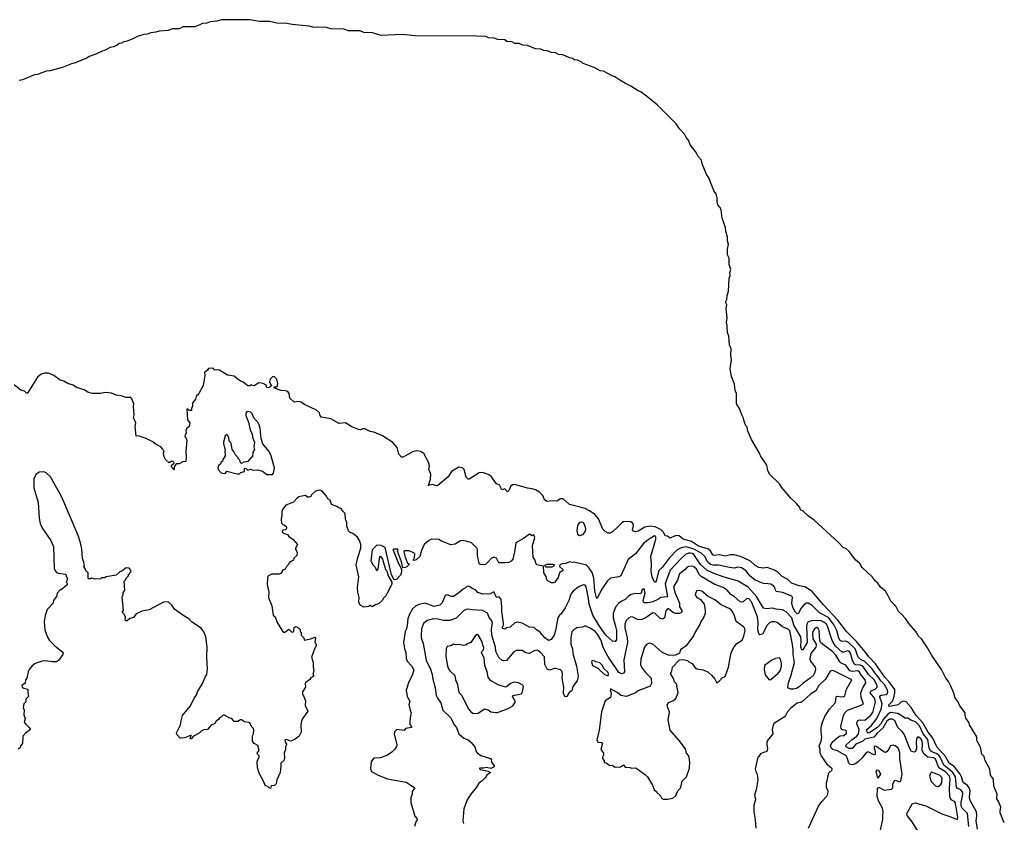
# Model space of a CAD drawing. Extents: x 1603745 to 1745082, y 385868 to 533966.
# Tile 646 of 646: x 1716071 to 1726839, y 490599 to 499373. Entities that reach past the tile are written whole.
import ezdxf

# ---------------------------------------------------------------- set-up
doc = ezdxf.new("R2010")
doc.units = 0

msp = doc.modelspace()

# ---------------------------------------------------------------- linework, layer by layer
at = {"layer": '0CON20XD'}
for points in [[(1726460, 491665), (1726453, 491685), (1726419, 491739), (1726411, 491765), (1726412, 491795), (1726351, 491871), (1726329, 491919), (1726298, 491965), (1726289, 492005), (1726256, 492086), (1726228, 492138), (1726200, 492175), (1726151, 492271), (1726045, 492424), (1725998, 492508), (1725932, 492605), (1725899, 492635), (1725871, 492685), (1725794, 492774), (1725758, 492828), (1725716, 492876), (1725682, 492905), (1725652, 492962), (1725597, 493015), (1725568, 493075), (1725538, 493125), (1725487, 493167), (1725455, 493214), (1725429, 493235), (1725398, 493278), (1725285, 493384), (1725258, 493428), (1725215, 493464), (1725141, 493561), (1725108, 493588), (1725075, 493605), (1725027, 493657), (1724761, 493901), (1724698, 493945), (1724639, 493999), (1724611, 494015), (1724601, 494041), (1724569, 494079), (1724505, 494144), (1724404, 494264), (1724379, 494299), (1724272, 494405), (1724254, 494445), (1724242, 494502), (1724173, 494605), (1724161, 494635), (1724074, 494784), (1724035, 494876), (1724027, 494917), (1724014, 494935), (1723994, 494985), (1723988, 495018), (1723967, 495055), (1723943, 495123), (1723909, 495175), (1723911, 495285), (1723895, 495319), (1723887, 495387), (1723855, 495472), (1723842, 495555), (1723856, 495655), (1723848, 495705), (1723852, 495775), (1723835, 495820), (1723827, 495915), (1723811, 495955), (1723809, 496025), (1723799, 496065), (1723808, 496115), (1723797, 496215), (1723806, 496255), (1723789, 496285), (1723805, 496315), (1723807, 496357), (1723822, 496405), (1723829, 496545), (1723841, 496575), (1723838, 496605), (1723847, 496643), (1723831, 496695), (1723829, 496765), (1723813, 496803), (1723813, 496865), (1723822, 496915), (1723812, 496955), (1723811, 497001), (1723795, 497058), (1723790, 497100), (1723753, 497205), (1723742, 497292), (1723730, 497320), (1723705, 497348), (1723697, 497385), (1723698, 497425), (1723688, 497468), (1723675, 497488), (1723662, 497505), (1723603, 497653), (1723585, 497675), (1723535, 497796), (1723527, 497837), (1723495, 497874), (1723463, 497933), (1723405, 498006), (1723387, 498057), (1723359, 498085), (1723341, 498121), (1723291, 498175), (1723247, 498237), (1723042, 498442), (1722943, 498523), (1722863, 498583), (1722835, 498594), (1722756, 498646), (1722695, 498675), (1722635, 498713), (1722579, 498749), (1722556, 498755), (1722455, 498809), (1722418, 498815), (1722355, 498851), (1722235, 498895), (1722220, 498910), (1722170, 498930), (1722135, 498935), (1722117, 498947), (1722084, 498955), (1722010, 498990), (1721965, 498994), (1721931, 499011), (1721887, 499015), (1721841, 499031), (1721799, 499035), (1721772, 499052), (1721711, 499055), (1721625, 499091), (1721573, 499095), (1721535, 499112), (1721485, 499114), (1721452, 499132), (1721398, 499135), (1721375, 499151), (1721298, 499155), (1721262, 499172), (1721197, 499175), (1721170, 499190), (1721065, 499192), (1720395, 499195), (1720255, 499210), (1720025, 499201), (1719929, 499229), (1719835, 499233), (1719795, 499250), (1719665, 499252), (1719615, 499271), (1719475, 499272), (1719425, 499289), (1719275, 499293), (1719235, 499303), (1719049, 499319), (1718992, 499332), (1718884, 499334), (1718802, 499352), (1718695, 499354), (1718593, 499373), (1718278, 499372), (1718227, 499355), (1718155, 499351), (1718117, 499335), (1718068, 499332), (1718040, 499315), (1717985, 499295), (1717855, 499294), (1717815, 499274), (1717738, 499272), (1717695, 499253), (1717595, 499249), (1717560, 499235), (1717505, 499231), (1717466, 499215), (1717429, 499211), (1717368, 499192), (1717308, 499165), (1717245, 499137), (1717209, 499131), (1717185, 499116), (1717159, 499111), (1717138, 499095), (1717095, 499078), (1717060, 499070), (1716999, 499035), (1716971, 499029), (1716905, 498996), (1716829, 498971), (1716805, 498954), (1716665, 498896), (1716639, 498891), (1716546, 498855), (1716403, 498815), (1716361, 498809), (1716265, 498774), (1716231, 498769), (1716103, 498715), (1716065, 498710)], [(1722602, 493818), (1722555, 493776), (1722525, 493761), (1722505, 493760), (1722475, 493778), (1722449, 493805), (1722402, 493915), (1722361, 493965), (1722302, 494005), (1722255, 494028), (1722083, 494073), (1722015, 494134), (1721986, 494134), (1721945, 494108), (1721895, 494112), (1721840, 494105), (1721810, 494125), (1721797, 494165), (1721788, 494175), (1721755, 494207), (1721712, 494232), (1721675, 494246), (1721625, 494253), (1721485, 494291), (1721462, 494288), (1721439, 494271), (1721425, 494230), (1721405, 494212), (1721375, 494243), (1721345, 494232), (1721318, 494285), (1721285, 494300), (1721231, 494375), (1721205, 494396), (1721161, 494411), (1721135, 494423), (1721095, 494421), (1720985, 494352), (1720975, 494352), (1720955, 494373), (1720932, 494455), (1720913, 494473), (1720875, 494482), (1720795, 494435), (1720755, 494376), (1720645, 494282), (1720628, 494278), (1720585, 494292), (1720542, 494282), (1720565, 494350), (1720567, 494405), (1720547, 494455), (1720551, 494495), (1720541, 494535), (1720491, 494631), (1720455, 494653), (1720415, 494661), (1720365, 494648), (1720265, 494592), (1720245, 494592), (1720216, 494625), (1720198, 494695), (1720151, 494751), (1720037, 494825), (1719945, 494864), (1719905, 494871), (1719845, 494900), (1719825, 494902), (1719795, 494891), (1719775, 494894), (1719696, 494926), (1719635, 494966), (1719565, 494960), (1719475, 495008), (1719369, 495029), (1719358, 495045), (1719351, 495075), (1719318, 495105), (1719185, 495168), (1719145, 495193), (1719115, 495200), (1719075, 495193), (1719065, 495200), (1719024, 495234), (1719019, 495285), (1719005, 495307), (1718975, 495317), (1718925, 495320), (1718860, 495345), (1718852, 495358), (1718875, 495360), (1718890, 495370), (1718894, 495395), (1718884, 495445), (1718855, 495474), (1718835, 495470), (1718810, 495445), (1718803, 495415), (1718815, 495390), (1718830, 495375), (1718795, 495348), (1718775, 495354), (1718766, 495376), (1718733, 495397), (1718685, 495402), (1718635, 495372), (1718610, 495375), (1718605, 495380), (1718589, 495371), (1718565, 495371), (1718515, 495412), (1718485, 495422), (1718445, 495450), (1718417, 495477), (1718345, 495488), (1718255, 495540), (1718235, 495546), (1718205, 495543), (1718185, 495562), (1718135, 495560), (1718125, 495540), (1718093, 495515), (1718096, 495485), (1718078, 495375), (1718030, 495285), (1718015, 495270), (1718005, 495270), (1717992, 495225), (1717960, 495185), (1717962, 495148), (1717948, 495122), (1717948, 495102), (1717925, 495100), (1717905, 495120), (1717900, 495115), (1717907, 494997), (1717930, 494965), (1717924, 494926), (1717898, 494905), (1717888, 494885), (1717890, 494855), (1717877, 494825), (1717900, 494775), (1717887, 494655), (1717893, 494595), (1717887, 494543), (1717855, 494540), (1717815, 494518), (1717782, 494518), (1717760, 494485), (1717760, 494455), (1717755, 494450), (1717748, 494468), (1717732, 494485), (1717730, 494505), (1717760, 494525), (1717758, 494538), (1717735, 494547), (1717705, 494530), (1717665, 494567), (1717651, 494595), (1717643, 494635), (1717650, 494645), (1717648, 494655), (1717637, 494677), (1717613, 494703), (1717555, 494734), (1717528, 494758), (1717445, 494799), (1717408, 494808), (1717375, 494823), (1717345, 494820), (1717334, 494925), (1717341, 494965), (1717314, 495025), (1717324, 495055), (1717314, 495145), (1717319, 495175), (1717299, 495229), (1717285, 495244), (1717235, 495242), (1717180, 495261), (1717125, 495269), (1717075, 495290), (1717008, 495298), (1716955, 495286), (1716865, 495287), (1716815, 495303), (1716775, 495326), (1716693, 495353), (1716655, 495379), (1716596, 495396), (1716552, 495422), (1716515, 495431), (1716445, 495485), (1716385, 495508), (1716345, 495509), (1716305, 495499), (1716266, 495464), (1716155, 495290), (1716145, 495290), (1716122, 495312), (1716085, 495324), (1716010, 495380)], [(1718835, 494400), (1718848, 494415), (1718856, 494475), (1718817, 494615), (1718795, 494655), (1718731, 494735), (1718711, 494795), (1718701, 494905), (1718690, 494945), (1718675, 494973), (1718636, 495015), (1718614, 495065), (1718595, 495084), (1718575, 495091), (1718555, 495086), (1718545, 495070), (1718544, 495046), (1718574, 494975), (1718593, 494885), (1718612, 494845), (1718616, 494805), (1718639, 494755), (1718632, 494705), (1718637, 494675), (1718622, 494645), (1718618, 494595), (1718597, 494583), (1718567, 494543), (1718523, 494537), (1718495, 494522), (1718485, 494530), (1718477, 494557), (1718460, 494575), (1718460, 494585), (1718430, 494615), (1718414, 494654), (1718396, 494676), (1718382, 494745), (1718362, 494765), (1718359, 494805), (1718342, 494832), (1718335, 494838), (1718319, 494825), (1718299, 494755), (1718299, 494739), (1718318, 494665), (1718313, 494655), (1718318, 494605), (1718293, 494567), (1718290, 494545), (1718275, 494540), (1718268, 494515), (1718245, 494500), (1718238, 494475), (1718240, 494455), (1718275, 494420), (1718309, 494411), (1718323, 494417), (1718335, 494438), (1718448, 494408), (1718475, 494410), (1718488, 494422), (1718530, 494435), (1718530, 494465), (1718545, 494470), (1718565, 494450), (1718595, 494458), (1718625, 494450), (1718675, 494452), (1718725, 494437), (1718775, 494400), (1718835, 494400)], [(1722349, 493269), (1722331, 493331), (1722299, 493379), (1722269, 493409), (1722136, 493444), (1722115, 493441), (1722085, 493448), (1722045, 493428), (1722005, 493425), (1721977, 493415), (1721976, 493396), (1722008, 493365), (1722010, 493355), (1722005, 493343), (1721983, 493337), (1721973, 493327), (1721961, 493275), (1721923, 493225), (1721905, 493216), (1721887, 493217), (1721845, 493238), (1721835, 493248), (1721827, 493285), (1721804, 493325), (1721798, 493398), (1721725, 493412), (1721711, 493441), (1721709, 493465), (1721688, 493495), (1721678, 493625), (1721704, 493714), (1721695, 493740), (1721675, 493732), (1721645, 493749), (1721580, 493700), (1721498, 493655), (1721484, 493555), (1721465, 493475), (1721446, 493454), (1721420, 493440), (1721375, 493437), (1721312, 493435), (1721285, 493488), (1721255, 493497), (1721226, 493484), (1721196, 493445), (1721165, 493419), (1721155, 493414), (1721106, 493416), (1721095, 493428), (1721076, 493515), (1721078, 493572), (1721073, 493593), (1721012, 493655), (1720955, 493674), (1720912, 493678), (1720893, 493675), (1720835, 493641), (1720786, 493634), (1720685, 493671), (1720655, 493691), (1720575, 493696), (1720545, 493680), (1720495, 493635), (1720465, 493569), (1720448, 493505), (1720405, 493467), (1720385, 493460), (1720373, 493463), (1720388, 493495), (1720392, 493535), (1720383, 493545), (1720330, 493565), (1720276, 493565), (1720272, 493555), (1720288, 493498), (1720313, 493433), (1720327, 493427), (1720326, 493414), (1720305, 493393), (1720285, 493384), (1720262, 493382), (1720247, 493445), (1720204, 493564), (1720210, 493575), (1720206, 493585), (1720154, 493586), (1720154, 493575), (1720215, 493430), (1720248, 493368), (1720247, 493335), (1720235, 493300), (1720190, 493255), (1720165, 493250), (1720138, 493305), (1720066, 493605), (1720025, 493626), (1719975, 493629), (1719924, 493576), (1719910, 493455), (1719920, 493445), (1719932, 493412), (1719958, 493388), (1719972, 493352), (1719990, 493365), (1720010, 493505), (1720018, 493508), (1720038, 493475), (1720073, 493363), (1720087, 493347), (1720100, 493295), (1720140, 493225), (1720140, 493205), (1720113, 493145), (1720088, 493105), (1720076, 493074), (1720051, 493049), (1720036, 493024), (1719995, 492986), (1719962, 492978), (1719925, 492954), (1719905, 492968), (1719885, 492958), (1719835, 492952), (1719794, 492974), (1719781, 493005), (1719782, 493055), (1719768, 493115), (1719767, 493165), (1719778, 493282), (1719751, 493415), (1719769, 493495), (1719801, 493595), (1719802, 493635), (1719788, 493678), (1719766, 493716), (1719715, 493758), (1719685, 493768), (1719668, 493785), (1719648, 493838), (1719650, 493875), (1719634, 493914), (1719630, 493975), (1719605, 494000), (1719588, 494028), (1719565, 494032), (1719541, 494051), (1719482, 494072), (1719465, 494122), (1719442, 494135), (1719427, 494165), (1719383, 494215), (1719365, 494227), (1719345, 494230), (1719305, 494218), (1719260, 494175), (1719255, 494162), (1719235, 494153), (1719220, 494155), (1719195, 494170), (1719155, 494163), (1719124, 494156), (1719105, 494143), (1719065, 494099), (1718982, 494065), (1718945, 494020), (1718936, 493994), (1718938, 493955), (1718929, 493915), (1718935, 493870), (1718950, 493855), (1718965, 493852), (1718985, 493832), (1718990, 493815), (1718980, 493795), (1718948, 493792), (1718940, 493785), (1718940, 493775), (1718950, 493765), (1719003, 493743), (1719015, 493722), (1719060, 493690), (1719110, 493635), (1719088, 493595), (1719088, 493585), (1719107, 493553), (1719100, 493515), (1719070, 493485), (1719066, 493464), (1719021, 493439), (1719008, 493412), (1718988, 493395), (1718973, 493367), (1718950, 493355), (1718925, 493320), (1718905, 493310), (1718825, 493312), (1718785, 493290), (1718780, 493265), (1718777, 493197), (1718794, 493115), (1718791, 493055), (1718830, 492965), (1718844, 492865), (1718863, 492845), (1718885, 492782), (1718945, 492688), (1718958, 492678), (1718972, 492678), (1719015, 492712), (1719045, 492682), (1719055, 492678), (1719070, 492685), (1719073, 492727), (1719083, 492737), (1719095, 492738), (1719120, 492725), (1719137, 492707), (1719140, 492685), (1719150, 492675), (1719150, 492645), (1719177, 492617), (1719182, 492592), (1719255, 492606), (1719295, 492622), (1719305, 492620), (1719297, 492567), (1719318, 492535), (1719298, 492502), (1719263, 492403), (1719282, 492345), (1719280, 492295), (1719287, 492255), (1719278, 492215), (1719288, 492195), (1719255, 492180), (1719245, 492162), (1719198, 492125), (1719192, 492115), (1719196, 492075), (1719162, 492025), (1719162, 491995), (1719175, 491980), (1719196, 491926), (1719193, 491875), (1719222, 491815), (1719161, 491725), (1719154, 491706), (1719144, 491665), (1719150, 491585), (1719129, 491541), (1719083, 491507), (1719035, 491487), (1718986, 491506), (1718972, 491498), (1718973, 491475), (1718988, 491455), (1718988, 491445), (1718978, 491425), (1718978, 491395), (1718962, 491355), (1718966, 491304), (1718960, 491275), (1718927, 491245), (1718927, 491213), (1718918, 491145), (1718882, 491065), (1718875, 491020), (1718857, 491003), (1718822, 490998), (1718815, 490970), (1718800, 490975), (1718788, 490988), (1718755, 491000), (1718741, 491041), (1718690, 491135), (1718672, 491195), (1718668, 491265), (1718690, 491315), (1718690, 491325), (1718670, 491345), (1718668, 491355), (1718690, 491385), (1718677, 491437), (1718635, 491460), (1718618, 491485), (1718618, 491545), (1718628, 491565), (1718632, 491605), (1718628, 491625), (1718606, 491646), (1718588, 491685), (1718575, 491692), (1718528, 491698), (1718495, 491718), (1718485, 491718), (1718455, 491700), (1718415, 491702), (1718390, 491735), (1718368, 491738), (1718312, 491772), (1718295, 491772), (1718278, 491752), (1718255, 491742), (1718246, 491724), (1718218, 491705), (1718205, 491680), (1718165, 491662), (1718125, 491612), (1718085, 491609), (1718055, 491597), (1718035, 491573), (1717971, 491539), (1717945, 491510), (1717935, 491510), (1717945, 491550), (1717875, 491522), (1717835, 491518), (1717825, 491520), (1717788, 491558), (1717784, 491576), (1717828, 491665), (1717838, 491708), (1717853, 491767), (1717938, 491872), (1717980, 491955), (1718005, 491988), (1718016, 492025), (1718071, 492115), (1718100, 492185), (1718119, 492215), (1718126, 492275), (1718116, 492405), (1718121, 492515), (1718106, 492625), (1718085, 492682), (1718055, 492720), (1717951, 492791), (1717922, 492825), (1717865, 492856), (1717765, 492930), (1717735, 492972), (1717695, 493008), (1717643, 493007), (1717485, 492921), (1717405, 492907), (1717345, 492878), (1717315, 492838), (1717274, 492826), (1717245, 492802), (1717235, 492800), (1717225, 492810), (1717229, 492845), (1717208, 492878), (1717192, 492895), (1717207, 492915), (1717193, 493065), (1717202, 493085), (1717203, 493107), (1717220, 493135), (1717212, 493235), (1717230, 493255), (1717230, 493265), (1717260, 493295), (1717260, 493305), (1717288, 493332), (1717290, 493345), (1717280, 493355), (1717280, 493365), (1717265, 493378), (1717235, 493380), (1717187, 493343), (1717165, 493338), (1717125, 493300), (1717015, 493282), (1716997, 493273), (1716965, 493270), (1716955, 493260), (1716895, 493258), (1716855, 493268), (1716845, 493260), (1716825, 493260), (1716820, 493265), (1716818, 493325), (1716790, 493355), (1716790, 493365), (1716772, 493395), (1716778, 493415), (1716758, 493485), (1716750, 493585), (1716736, 493655), (1716710, 493735), (1716531, 494155), (1716407, 494375), (1716362, 494418), (1716335, 494429), (1716283, 494427), (1716247, 494403), (1716226, 494354), (1716226, 494255), (1716274, 494095), (1716283, 493925), (1716296, 493865), (1716320, 493810), (1716410, 493680), (1716439, 493615), (1716448, 493375), (1716458, 493348), (1716475, 493330), (1716493, 493323), (1716575, 493310), (1716580, 493285), (1716590, 493275), (1716590, 493245), (1716580, 493225), (1716590, 493215), (1716590, 493195), (1716525, 493140), (1716515, 493140), (1716480, 493105), (1716472, 493068), (1716442, 493025), (1716438, 492995), (1716373, 492925), (1716351, 492859), (1716338, 492795), (1716347, 492705), (1716374, 492624), (1716397, 492585), (1716452, 492532), (1716547, 492455), (1716541, 492435), (1716495, 492368), (1716475, 492354), (1716425, 492354), (1716355, 492364), (1716315, 492362), (1716240, 492335), (1716209, 492311), (1716175, 492268), (1716164, 492245), (1716148, 492175), (1716134, 492155), (1716129, 492121), (1716094, 492095), (1716098, 492078), (1716115, 492064), (1716160, 492055), (1716158, 492015), (1716167, 491975), (1716138, 491945), (1716137, 491915), (1716116, 491894), (1716110, 491855), (1716119, 491825), (1716117, 491775), (1716130, 491735), (1716120, 491695), (1716133, 491675), (1716176, 491636), (1716188, 491615), (1716135, 491573), (1716105, 491540), (1716102, 491465), (1716083, 491437), (1716076, 491414), (1716055, 491400)], [(1722194, 493736), (1722235, 493744), (1722255, 493777), (1722262, 493805), (1722260, 493825), (1722239, 493869), (1722225, 493878), (1722205, 493880), (1722188, 493872), (1722171, 493845), (1722163, 493787), (1722166, 493766), (1722175, 493746), (1722194, 493736)], [(1726545, 490525), (1726532, 490615), (1726539, 490675), (1726536, 490715), (1726462, 490845), (1726457, 490877), (1726465, 490945), (1726455, 490975), (1726435, 491000), (1726388, 491035), (1726371, 491095), (1726355, 491125), (1726293, 491205), (1726235, 491245), (1726195, 491319), (1726101, 491425), (1726058, 491518), (1726008, 491585), (1725948, 491688), (1725874, 491765), (1725820, 491855), (1725765, 491916), (1725735, 491923), (1725708, 491912), (1725679, 491885), (1725585, 491865), (1725575, 491868), (1725575, 491885), (1725615, 491925), (1725630, 491960), (1725643, 492015), (1725640, 492050), (1725579, 492135), (1725533, 492185), (1725432, 492332), (1725360, 492405), (1725315, 492465), (1725224, 492574), (1725113, 492685), (1725019, 492809), (1724860, 492975), (1724735, 493127), (1724658, 493175), (1724595, 493184), (1724513, 493215), (1724472, 493252), (1724410, 493285), (1724370, 493325), (1724325, 493355), (1724245, 493385), (1724205, 493377), (1724155, 493383), (1724115, 493408), (1724065, 493455), (1723994, 493486), (1723955, 493505), (1723885, 493522), (1723845, 493522), (1723785, 493508), (1723725, 493522), (1723665, 493517), (1723653, 493523), (1723625, 493567), (1723604, 493584), (1723495, 493617), (1723418, 493668), (1723327, 493695), (1723282, 493732), (1723245, 493733), (1723186, 493706), (1723155, 493727), (1723129, 493729), (1723110, 493770), (1723088, 493798), (1723019, 493829), (1722965, 493835), (1722906, 493824), (1722835, 493782), (1722805, 493773), (1722785, 493781), (1722774, 493795), (1722782, 493845), (1722775, 493865), (1722755, 493882), (1722725, 493889), (1722675, 493882), (1722656, 493874), (1722602, 493818)], [(1726451, 490555), (1726436, 490695), (1726378, 490755), (1726368, 490775), (1726368, 490815), (1726386, 490905), (1726382, 490932), (1726364, 490954), (1726325, 490974), (1726315, 490985), (1726306, 491095), (1726275, 491144), (1726176, 491225), (1726143, 491305), (1726123, 491333), (1726095, 491353), (1726045, 491368), (1726031, 491381), (1726019, 491415), (1726001, 491505), (1725952, 491565), (1725912, 491655), (1725869, 491699), (1725817, 491717), (1725785, 491736), (1725755, 491738), (1725675, 491790), (1725595, 491799), (1725565, 491780), (1725519, 491725), (1725488, 491675), (1725455, 491641), (1725365, 491578), (1725345, 491575), (1725334, 491595), (1725335, 491615), (1725384, 491655), (1725445, 491733), (1725492, 491835), (1725505, 491895), (1725475, 491977), (1725491, 491989), (1725546, 491995), (1725558, 492005), (1725564, 492025), (1725560, 492045), (1725528, 492105), (1725489, 492145), (1725461, 492191), (1725422, 492232), (1725395, 492278), (1725315, 492358), (1725275, 492377), (1725240, 492405), (1725208, 492495), (1725135, 492565), (1725105, 492580), (1725065, 492577), (1725045, 492585), (1725031, 492611), (1725006, 492695), (1724979, 492755), (1724915, 492837), (1724818, 492888), (1724738, 492968), (1724695, 492996), (1724675, 492994), (1724645, 492975), (1724615, 492937), (1724589, 492881), (1724575, 492878), (1724555, 492898), (1724525, 492949), (1724517, 492995), (1724522, 493055), (1724515, 493071), (1724415, 493112), (1724344, 493124), (1724335, 493135), (1724330, 493165), (1724319, 493179), (1724285, 493201), (1724254, 493206), (1724205, 493210), (1724115, 493247), (1724055, 493294), (1724017, 493347), (1723965, 493382), (1723925, 493389), (1723885, 493379), (1723835, 493383), (1723715, 493409), (1723655, 493410), (1723625, 493419), (1723595, 493442), (1723565, 493505), (1723519, 493545), (1723445, 493586), (1723365, 493609), (1723305, 493600), (1723262, 493578), (1723174, 493486), (1723099, 493385), (1723060, 493350), (1723027, 493223), (1723014, 493225), (1722989, 493281), (1722977, 493345), (1722981, 493421), (1722972, 493505), (1723029, 493695), (1723028, 493725), (1723015, 493729), (1722954, 493695), (1722893, 493647), (1722807, 493533), (1722725, 493471), (1722645, 493294), (1722625, 493284), (1722533, 493267), (1722495, 493236), (1722430, 493135), (1722388, 493045), (1722378, 493058), (1722361, 493131), (1722349, 493269)], [(1725898, 490498), (1725833, 490605), (1725778, 490675), (1725774, 490695), (1725835, 490803), (1725865, 490812), (1725981, 490781), (1726155, 490692), (1726245, 490662), (1726315, 490632), (1726327, 490635), (1726331, 490655), (1726307, 490807), (1726295, 490825), (1726258, 490845), (1726245, 490876), (1726241, 490971), (1726248, 491075), (1726240, 491105), (1726195, 491151), (1726123, 491195), (1726085, 491293), (1726065, 491303), (1726002, 491312), (1725963, 491343), (1725939, 491385), (1725943, 491455), (1725939, 491485), (1725925, 491511), (1725905, 491530), (1725889, 491531), (1725879, 491515), (1725874, 491474), (1725878, 491405), (1725869, 491375), (1725854, 491366), (1725825, 491374), (1725805, 491407), (1725745, 491561), (1725721, 491591), (1725675, 491636), (1725641, 491711), (1725615, 491727), (1725585, 491728), (1725555, 491705), (1725512, 491628), (1725448, 491575), (1725411, 491529), (1725315, 491507), (1725290, 491485), (1725217, 491453), (1725175, 491405), (1725142, 491405), (1725111, 491425), (1725106, 491435), (1725111, 491445), (1725176, 491504), (1725225, 491539), (1725244, 491565), (1725250, 491615), (1725226, 491675), (1725232, 491708), (1725255, 491721), (1725315, 491715), (1725375, 491765), (1725400, 491800), (1725431, 491915), (1725420, 491955), (1725373, 492015), (1725383, 492037), (1725425, 492055), (1725447, 492075), (1725447, 492095), (1725414, 492155), (1725355, 492215), (1725292, 492305), (1725265, 492318), (1725215, 492321), (1725199, 492329), (1725179, 492369), (1725157, 492447), (1725145, 492467), (1725125, 492474), (1725085, 492458), (1725065, 492459), (1724994, 492524), (1724958, 492585), (1724904, 492744), (1724889, 492769), (1724868, 492785), (1724835, 492800), (1724795, 492805), (1724725, 492803), (1724692, 492788), (1724680, 492765), (1724677, 492735), (1724684, 492565), (1724635, 492484), (1724624, 492485), (1724615, 492515), (1724619, 492585), (1724614, 492625), (1724539, 492755), (1724514, 492835), (1724455, 492901), (1724415, 492923), (1724345, 492928), (1724305, 492939), (1724235, 492931), (1724205, 492941), (1724129, 493069), (1724038, 493168), (1723927, 493237), (1723765, 493283), (1723655, 493323), (1723587, 493357), (1723515, 493419), (1723443, 493525), (1723425, 493538), (1723405, 493543), (1723385, 493541), (1723354, 493526), (1723300, 493480), (1723184, 493355), (1723130, 493205), (1723154, 493065), (1723082, 493058), (1723049, 493035), (1722995, 493010), (1722945, 493000), (1722905, 492999), (1722894, 493005), (1722891, 493025), (1722913, 493105), (1722905, 493142), (1722895, 493153), (1722879, 493145), (1722866, 493104), (1722858, 493095), (1722805, 493100), (1722760, 493090), (1722728, 493072), (1722694, 493035), (1722647, 493013), (1722625, 492996), (1722592, 492958), (1722562, 492885), (1722563, 492835), (1722585, 492755), (1722596, 492695), (1722599, 492631), (1722596, 492594), (1722585, 492576), (1722555, 492581), (1722482, 492645), (1722412, 492745), (1722339, 492865), (1722299, 492985), (1722293, 493045), (1722265, 493173), (1722255, 493192), (1722235, 493196), (1722179, 493171), (1722125, 493125), (1722098, 493092), (1722077, 493023), (1722037, 492943), (1721993, 492877), (1721974, 492865), (1721956, 492834), (1721932, 492695), (1721917, 492645), (1721885, 492597), (1721855, 492586), (1721815, 492614), (1721760, 492680), (1721723, 492703), (1721698, 492728), (1721645, 492734), (1721565, 492777), (1721515, 492786), (1721485, 492779), (1721436, 492734), (1721395, 492726), (1721375, 492712), (1721355, 492716), (1721349, 492725), (1721361, 492755), (1721361, 492775), (1721342, 492905), (1721344, 492955), (1721335, 493035), (1721315, 493063), (1721285, 493058), (1721255, 493117), (1721215, 493095), (1721137, 493093), (1721083, 493113), (1721055, 493139), (1721025, 493151), (1720987, 493177), (1720965, 493181), (1720947, 493163), (1720921, 493149), (1720875, 493106), (1720815, 493069), (1720795, 493068), (1720745, 493087), (1720725, 493077), (1720692, 492998), (1720665, 492973), (1720605, 492958), (1720505, 492993), (1720435, 492981), (1720399, 492961), (1720368, 492932), (1720335, 492875), (1720315, 492825), (1720310, 492755), (1720302, 492715), (1720287, 492685), (1720269, 492565), (1720278, 492498), (1720292, 492455), (1720299, 492395), (1720309, 492359), (1720359, 492305), (1720381, 492265), (1720363, 492205), (1720325, 492133), (1720296, 492045), (1720307, 491975), (1720339, 491925), (1720326, 491885), (1720340, 491825), (1720353, 491795), (1720344, 491766), (1720336, 491706), (1720338, 491668), (1720357, 491645), (1720357, 491635), (1720313, 491627), (1720290, 491625), (1720275, 491602), (1720197, 491613), (1720175, 491592), (1720167, 491565), (1720194, 491445), (1720192, 491428), (1720175, 491400), (1720140, 491365), (1720095, 491334), (1720016, 491304), (1719945, 491300), (1719925, 491280), (1719915, 491260), (1719908, 491185), (1719920, 491155), (1719990, 491115), (1720095, 491076), (1720297, 491037), (1720393, 490975), (1720364, 490936), (1720363, 490907), (1720348, 490865), (1720348, 490815), (1720393, 490665), (1720415, 490640), (1720418, 490625), (1720403, 490605), (1720388, 490552)], [(1721825, 493392), (1721895, 493393), (1721918, 493405), (1721918, 493415), (1721905, 493418), (1721835, 493416), (1721810, 493405), (1721825, 493392)], [(1725486, 490515), (1725511, 490635), (1725509, 490675), (1725516, 490715), (1725506, 490755), (1725464, 490834), (1725448, 490885), (1725454, 490966), (1725462, 490978), (1725475, 490979), (1725525, 490950), (1725605, 490960), (1725620, 490975), (1725619, 491015), (1725637, 491055), (1725645, 491060), (1725695, 491042), (1725707, 491053), (1725721, 491125), (1725697, 491297), (1725695, 491355), (1725688, 491388), (1725675, 491412), (1725645, 491436), (1725625, 491441), (1725595, 491436), (1725565, 491379), (1725545, 491364), (1725525, 491366), (1725445, 491423), (1725425, 491430), (1725416, 491425), (1725415, 491415), (1725427, 491365), (1725425, 491341), (1725415, 491336), (1725405, 491339), (1725356, 491365), (1725343, 491366), (1725326, 491355), (1725282, 491299), (1725241, 491259), (1725204, 491235), (1725175, 491227), (1725149, 491235), (1725139, 491245), (1725122, 491305), (1725109, 491325), (1725015, 491379), (1724965, 491395), (1724945, 491414), (1724940, 491435), (1724955, 491476), (1725015, 491526), (1725045, 491543), (1725085, 491548), (1725112, 491575), (1725111, 491601), (1725065, 491610), (1725054, 491624), (1725051, 491645), (1725079, 491765), (1725100, 491800), (1725125, 491825), (1725272, 491878), (1725300, 491895), (1725272, 491965), (1725270, 492015), (1725291, 492069), (1725325, 492125), (1725316, 492155), (1725279, 492205), (1725255, 492242), (1725236, 492256), (1725175, 492247), (1725151, 492255), (1725105, 492317), (1725055, 492340), (1725042, 492352), (1724997, 492425), (1724964, 492464), (1724831, 492561), (1724820, 492585), (1724813, 492695), (1724805, 492717), (1724785, 492728), (1724765, 492715), (1724745, 492684), (1724740, 492665), (1724746, 492605), (1724778, 492555), (1724782, 492535), (1724776, 492515), (1724724, 492445), (1724711, 492391), (1724717, 492365), (1724772, 492295), (1724775, 492275), (1724768, 492242), (1724751, 492209), (1724716, 492174), (1724639, 492121), (1724595, 492081), (1724565, 492063), (1724534, 492054), (1724505, 492055), (1724479, 492065), (1724471, 492075), (1724478, 492125), (1724506, 492195), (1724543, 492345), (1724529, 492435), (1724531, 492485), (1724523, 492543), (1724495, 492692), (1724475, 492710), (1724413, 492735), (1724355, 492782), (1724325, 492791), (1724295, 492790), (1724275, 492782), (1724247, 492755), (1724195, 492656), (1724165, 492648), (1724154, 492664), (1724145, 492705), (1724148, 492785), (1724139, 492845), (1724075, 493008), (1724045, 493042), (1724025, 493047), (1723982, 493008), (1723965, 493005), (1723951, 493011), (1723885, 493068), (1723850, 493090), (1723807, 493135), (1723765, 493165), (1723675, 493200), (1723525, 493286), (1723506, 493306), (1723472, 493365), (1723445, 493392), (1723425, 493399), (1723385, 493397), (1723370, 493390), (1723348, 493362), (1723287, 493315), (1723264, 493245), (1723222, 493175), (1723238, 493105), (1723288, 492995), (1723288, 492955), (1723312, 492915), (1723311, 492895), (1723285, 492880), (1723245, 492880), (1723215, 492892), (1723165, 492931), (1723155, 492931), (1723139, 492911), (1723124, 492835), (1723105, 492821), (1723076, 492826), (1723017, 492885), (1722995, 492889), (1722923, 492837), (1722875, 492815), (1722835, 492814), (1722775, 492842), (1722755, 492844), (1722728, 492832), (1722704, 492806), (1722688, 492765), (1722688, 492725), (1722715, 492615), (1722719, 492565), (1722677, 492375), (1722684, 492245), (1722675, 492231), (1722655, 492224), (1722635, 492228), (1722625, 492237), (1722502, 492415), (1722455, 492501), (1722425, 492595), (1722391, 492655), (1722365, 492685), (1722318, 492718), (1722254, 492746), (1722226, 492734), (1722165, 492724), (1722131, 492705), (1722110, 492680), (1722098, 492615), (1722100, 492545), (1722117, 492495), (1722121, 492445), (1722162, 492305), (1722180, 492195), (1722167, 492145), (1722121, 492085), (1722108, 492035), (1722081, 492019), (1722056, 491974), (1722045, 491969), (1722031, 491975), (1722019, 492009), (1722020, 492075), (1722005, 492175), (1722008, 492225), (1722000, 492250), (1721985, 492265), (1721935, 492279), (1721915, 492279), (1721867, 492263), (1721839, 492275), (1721815, 492325), (1721809, 492409), (1721768, 492455), (1721738, 492478), (1721725, 492481), (1721697, 492475), (1721644, 492446), (1721605, 492453), (1721565, 492477), (1721505, 492479), (1721475, 492462), (1721395, 492369), (1721365, 492363), (1721345, 492371), (1721312, 492402), (1721278, 492465), (1721274, 492515), (1721235, 492645), (1721232, 492715), (1721240, 492775), (1721235, 492800), (1721207, 492837), (1721186, 492886), (1721133, 492913), (1721015, 492922), (1720975, 492930), (1720955, 492926), (1720925, 492911), (1720845, 492829), (1720775, 492805), (1720705, 492804), (1720645, 492819), (1720595, 492823), (1720526, 492804), (1720486, 492774), (1720464, 492715), (1720460, 492645), (1720463, 492615), (1720484, 492554), (1720515, 492372), (1720564, 492275), (1720582, 492215), (1720588, 492165), (1720615, 492070), (1720627, 491987), (1720639, 491955), (1720677, 491905), (1720699, 491825), (1720785, 491741), (1720821, 491665), (1720848, 491635), (1720875, 491568), (1720928, 491518), (1720975, 491500), (1721005, 491475), (1721050, 491425), (1721064, 491374), (1721075, 491359), (1721115, 491331), (1721218, 491295), (1721228, 491285), (1721232, 491255), (1721260, 491215), (1721260, 491205), (1721222, 491188), (1721175, 491200), (1721145, 491190), (1721100, 491190), (1721098, 491185), (1721112, 491175), (1721195, 491158), (1721220, 491145), (1721178, 491115), (1721162, 491085), (1721125, 491048), (1721092, 491028), (1721068, 490982), (1721004, 490906), (1720964, 490845), (1720929, 490745), (1720919, 490615), (1720924, 490585)], [(1723107, 490853), (1723155, 490853), (1723215, 490863), (1723246, 490894), (1723268, 490945), (1723293, 490967), (1723302, 490985), (1723315, 491048), (1723362, 491095), (1723395, 491190), (1723398, 491255), (1723388, 491325), (1723364, 491354), (1723351, 491401), (1723284, 491494), (1723185, 491608), (1723164, 491715), (1723176, 491805), (1723159, 491849), (1723152, 491885), (1723165, 491908), (1723215, 491928), (1723248, 491952), (1723271, 492015), (1723254, 492114), (1723233, 492135), (1723221, 492171), (1723187, 492225), (1723202, 492252), (1723210, 492295), (1723285, 492374), (1723325, 492379), (1723375, 492367), (1723390, 492355), (1723424, 492334), (1723458, 492288), (1723475, 492277), (1723545, 492266), (1723600, 492240), (1723640, 492205), (1723672, 492165), (1723695, 492120), (1723715, 492140), (1723726, 492144), (1723755, 492177), (1723786, 492194), (1723824, 492295), (1723843, 492415), (1723857, 492463), (1723884, 492516), (1723915, 492553), (1723971, 492589), (1723992, 492635), (1724006, 492695), (1723997, 492725), (1723988, 492735), (1723905, 492795), (1723888, 492855), (1723865, 492905), (1723845, 492928), (1723743, 492975), (1723675, 493032), (1723599, 493069), (1723530, 493125), (1723493, 493133), (1723475, 493128), (1723460, 493105), (1723457, 493085), (1723475, 493057), (1723516, 493036), (1723557, 492985), (1723568, 492915), (1723567, 492883), (1723544, 492826), (1723525, 492802), (1723510, 492760), (1723461, 492685), (1723441, 492639), (1723360, 492530), (1723298, 492485), (1723285, 492448), (1723243, 492427), (1723175, 492423), (1723115, 492447), (1723095, 492458), (1722995, 492547), (1722955, 492557), (1722925, 492542), (1722904, 492515), (1722865, 492388), (1722862, 492325), (1722871, 492295), (1722916, 492235), (1722976, 492175), (1722981, 492115), (1722965, 492087), (1722835, 492035), (1722805, 492014), (1722706, 491974), (1722644, 491984), (1722605, 492018), (1722532, 492058), (1722530, 492035), (1722537, 492027), (1722540, 492005), (1722532, 491965), (1722475, 491928), (1722434, 491805), (1722408, 491605), (1722382, 491502), (1722392, 491475), (1722435, 491473), (1722443, 491465), (1722426, 491395), (1722457, 491355), (1722457, 491333), (1722442, 491305), (1722462, 491272), (1722462, 491252), (1722485, 491248), (1722525, 491220), (1722550, 491225), (1722585, 491202), (1722643, 491207), (1722675, 491228), (1722693, 491203), (1722745, 491199), (1722765, 491191), (1722805, 491193), (1722825, 491183), (1722915, 491118), (1722936, 491096), (1722993, 491005), (1723008, 490955), (1723037, 490937), (1723040, 490925), (1723079, 490889), (1723095, 490860), (1723107, 490853)], [(1721035, 491788), (1721085, 491791), (1721155, 491840), (1721195, 491829), (1721225, 491808), (1721275, 491798), (1721295, 491800), (1721412, 491845), (1721465, 491874), (1721493, 491915), (1721462, 491975), (1721463, 491985), (1721558, 492002), (1721571, 492025), (1721582, 492085), (1721575, 492098), (1721525, 492123), (1721475, 492132), (1721437, 492115), (1721395, 492080), (1721383, 492077), (1721305, 492103), (1721221, 492151), (1721194, 492185), (1721184, 492245), (1721159, 492315), (1721152, 492395), (1721122, 492455), (1721124, 492465), (1721144, 492486), (1721146, 492505), (1721121, 492585), (1721085, 492648), (1721075, 492652), (1721055, 492642), (1721006, 492564), (1720974, 492555), (1720945, 492536), (1720925, 492531), (1720875, 492542), (1720835, 492538), (1720815, 492548), (1720785, 492530), (1720745, 492522), (1720734, 492495), (1720733, 492415), (1720745, 492325), (1720757, 492285), (1720774, 492255), (1720831, 492205), (1720837, 492155), (1720860, 492105), (1720868, 492038), (1720878, 492015), (1720908, 491985), (1720976, 491845), (1721005, 491806), (1721035, 491788)], [(1722505, 492202), (1722511, 492215), (1722506, 492235), (1722459, 492279), (1722444, 492315), (1722415, 492344), (1722370, 492355), (1722348, 492368), (1722328, 492365), (1722324, 492354), (1722335, 492313), (1722395, 492284), (1722465, 492214), (1722505, 492202)], [(1724268, 492158), (1724285, 492160), (1724365, 492228), (1724387, 492255), (1724402, 492305), (1724403, 492335), (1724392, 492382), (1724377, 492397), (1724335, 492390), (1724295, 492373), (1724217, 492315), (1724214, 492265), (1724225, 492212), (1724268, 492158)], [(1724697, 490535), (1724808, 490775), (1724842, 490825), (1724899, 490885), (1724909, 490905), (1724914, 490945), (1724896, 490976), (1724894, 491025), (1724920, 491140), (1724956, 491174), (1724956, 491184), (1724907, 491227), (1724839, 491325), (1724827, 491355), (1724825, 491395), (1724813, 491435), (1724835, 491485), (1724845, 491525), (1724836, 491586), (1724836, 491635), (1724841, 491655), (1724850, 491695), (1724878, 491755), (1724926, 491835), (1724992, 491908), (1724999, 491971), (1725015, 491979), (1725055, 491972), (1725085, 491973), (1725095, 491980), (1725114, 492055), (1725170, 492155), (1724975, 492254), (1724955, 492258), (1724935, 492253), (1724885, 492165), (1724811, 492095), (1724776, 492035), (1724720, 492000), (1724635, 491922), (1724615, 491910), (1724575, 491900), (1724502, 491845), (1724468, 491805), (1724444, 491755), (1724395, 491728), (1724316, 491674), (1724301, 491615), (1724306, 491565), (1724249, 491495), (1724243, 491477), (1724241, 491445), (1724250, 491405), (1724247, 491385), (1724235, 491370), (1724205, 491364), (1724174, 491346), (1724155, 491318), (1724145, 491312), (1724113, 491185), (1724120, 491155), (1724136, 491125), (1724142, 491065), (1724126, 490955), (1724108, 490898), (1724118, 490845), (1724099, 490785), (1724100, 490715), (1724116, 490625), (1724121, 490535)], [(1726839, 490595), (1726794, 490704), (1726792, 490725), (1726800, 490765), (1726777, 490827), (1726757, 490857), (1726761, 490905), (1726723, 490995), (1726722, 491072), (1726689, 491115), (1726681, 491181), (1726630, 491275), (1726618, 491318), (1726593, 491345), (1726579, 491419), (1726539, 491495), (1726538, 491535), (1726460, 491665)], [(1725455, 491083), (1725438, 491155), (1725447, 491173), (1725465, 491164), (1725486, 491125), (1725455, 491083)], [(1726115, 490991), (1726145, 491014), (1726155, 491030), (1726160, 491085), (1726129, 491115), (1726044, 491146), (1726031, 491135), (1726022, 491105), (1726039, 491045), (1726085, 490999), (1726115, 490991)]]:
    msp.add_lwpolyline(points, dxfattribs=at)

doc.saveas('drawing.dxf')
